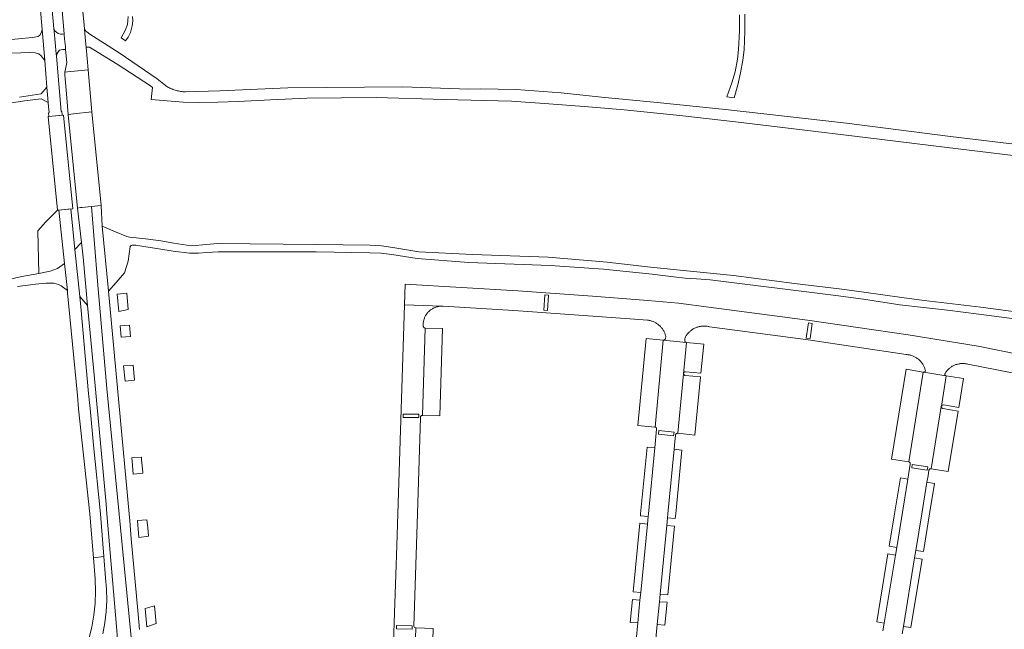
# Model space of a CAD drawing. Extents: x 152825 to 164088, y 457113 to 463005.
# Tile 319 of 364: x 157481 to 157738, y 461970 to 462129. Entities that reach past the tile are written whole.
import ezdxf

# ---------------------------------------------------------------- set-up
doc = ezdxf.new("R2010")
doc.units = 0
doc.header["$LTSCALE"] = 0.5
for name, color, linetype, lineweight in [('B-PV-VH-GESLOTENVERHARDING_ASFALT-GV', 251, 'CONTINUOUS', 18), ('B-PV-VH-GESLOTENVERHARDING_BETON-GV', 251, 'CONTINUOUS', 18), ('B-PV-VH-ONVERHARD-GV', 251, 'CONTINUOUS', 18), ('B-PV-VH-ONVERHARD_ZAND-GV', 251, 'CONTINUOUS', 18), ('B-PV-VH-OPENVERHARDING_BETONSTRAATSTEEN-GV', 251, 'CONTINUOUS', 18)]:
    doc.layers.add(name, color=color, linetype=linetype, lineweight=lineweight)

msp = doc.modelspace()

# ---------------------------------------------------------------- linework, layer by layer
at = {"layer": 'B-PV-VH-GESLOTENVERHARDING_ASFALT-GV', "flags": 128}
for points in [[(157483.79, 462158.6), (157486.56, 462126.504), (157487.256, 462118.44), (157487.856, 462111.486), (157488.204, 462107.452), (157488.3, 462106.336), (157488.434, 462104.785), (157488.26, 462104.77), (157488.34, 462103.88), (157488.35, 462103.775), (157491.859, 462104.117), (157491.853, 462104.199), (157491.78, 462105.07), (157491.603, 462105.055), (157490.319, 462119.559), (157490.263, 462120.19), (157489.741, 462126.091), (157489.691, 462126.653), (157486.87, 462158.53)], [(157478.201, 462120.364), (157481.07, 462120.392), (157483.411, 462120.472), (157484.816, 462120.433), (157485.693, 462120.16), (157486.357, 462119.672), (157486.864, 462118.97), (157487.256, 462118.44), (157486.56, 462126.504), (157486.367, 462125.639), (157486.009, 462125.056), (157485.571, 462124.645), (157484.616, 462124.485), (157483.994, 462124.428), (157478.546, 462123.925)], [(157753.755, 462094.945), (157723.969, 462098.528), (157696.793, 462101.999), (157665.191, 462105.609), (157647.282, 462107.463), (157632.765, 462108.851), (157622.256, 462109.937), (157610.487, 462110.798), (157601.08, 462110.978), (157598.08, 462110.889), (157580.855, 462111.494), (157550.837, 462111.307), (157533.054, 462110.522), (157524.035, 462110.224), (157523.981, 462110.222), (157523.683, 462110.241), (157523.385, 462110.268), (157523.088, 462110.304), (157522.793, 462110.347), (157522.498, 462110.398), (157522.205, 462110.456), (157521.914, 462110.523), (157521.624, 462110.597), (157521.337, 462110.679), (157521.052, 462110.769), (157520.769, 462110.867), (157520.489, 462110.972), (157520.212, 462111.084), (157519.938, 462111.204), (157519.668, 462111.331), (157519.401, 462111.465), (157519.138, 462111.606), (157518.38, 462112.199), (157516.687, 462113.583), (157506.698, 462120.426), (157499.045, 462125.297), (157498.246, 462125.862), (157498.04, 462126.051), (157497.899, 462126.224), (157497.663, 462126.638), (157497.87, 462124.381), (157498.1, 462121.86), (157498.971, 462121.936), (157506.189, 462117.484), (157514.926, 462111.794), (157515.438, 462111.38), (157515.071, 462108.258), (157523.442, 462107.548), (157527.359, 462107.483), (157532.509, 462107.485), (157537.78, 462107.705), (157546.282, 462108.173), (157555.743, 462108.571), (157573.926, 462108.719), (157591.702, 462108.24), (157609.279, 462107.793), (157617.847, 462107.208), (157629.379, 462106.296), (157638.685, 462105.52), (157643.853, 462105.013), (157653.267, 462104.033), (157667.795, 462102.363), (157683.001, 462100.564), (157701.733, 462098.311), (157722.432, 462095.739), (157749.661, 462092.504)], [(157510.956, 461956.105), (157506.73, 461999.88), (157503.465, 462032.75), (157501.098, 462060.729), (157499.497, 462080.281), (157496.999, 462080.033), (157496.594, 462079.993), (157495.808, 462079.869), (157496.861, 462070.901), (157497.311, 462067.062), (157498.485, 462054.414), (157500, 462038.09), (157503.305, 462002.478), (157503.514, 462000), (157506, 461970.587), (157507.33, 461954.055)], [(157512.081, 461969.734), (157511.623, 461974.73), (157509.901, 461993.489), (157509.477, 461998.107), (157509.304, 462000), (157503.97, 462058.118), (157503.958, 462058.246), (157502.292, 462075.128), (157502.055, 462080.534), (157499.497, 462080.281), (157501.098, 462060.729), (157503.465, 462032.75), (157506.73, 461999.88), (157510.956, 461956.105)], [(157502.481, 461968.638), (157503.012, 461971.526), (157503.344, 461974.443), (157503.478, 461977.375), (157503.411, 461980.31), (157503.145, 461983.234), (157502.723, 461988.811), (157499.998, 461988.482), (157500, 461988.454), (157500.452, 461982.977), (157500.545, 461979.81), (157500.423, 461976.644), (157500.089, 461973.493), (157500, 461972.984), (157499.543, 461970.372), (157498.788, 461967.295)]]:
    msp.add_lwpolyline(points, dxfattribs=at)
for points in [[(157498.624, 462115.961), (157498.1, 462121.86), (157497.87, 462124.381), (157497.663, 462126.638), (157497.565, 462127.71), (157497.56, 462127.77), (157497.129, 462132.018), (157494.462, 462131.754), (157491.791, 462131.49), (157492.353, 462125.35), (157492.373, 462125.131), (157492.473, 462124.039), (157492.661, 462121.983), (157492.725, 462121.284), (157493.035, 462117.901), (157492.679, 462116.158), (157492.554, 462115.379), (157493.261, 462115.439)], [(157494.754, 462104.484), (157499.602, 462104.965), (157498.624, 462115.961), (157493.261, 462115.439), (157492.554, 462115.379), (157492.552, 462114.635), (157493.006, 462108.691), (157493.43, 462104.316)], [(157494.592, 462079.677), (157492.208, 462104.151), (157488.196, 462103.76), (157490.58, 462079.287)], [(157494.754, 462104.484), (157493.43, 462104.316), (157495.808, 462079.869), (157496.594, 462079.993), (157496.999, 462080.033), (157499.497, 462080.281), (157502.055, 462080.534), (157499.602, 462104.965)], [(157495.163, 462069.062), (157494.058, 462079.625), (157490.96, 462079.324), (157492.448, 462065.365), (157493.199, 462058.308), (157493.26, 462057.74), (157495.8, 462030.93), (157496.07, 462027.42), (157499.019, 462000), (157499.141, 461998.863), (157499.998, 461988.482), (157502.723, 461988.811), (157501.965, 461998.848), (157501.846, 462000), (157500, 462017.933), (157499.12, 462027.47), (157498.74, 462031.43), (157496.73, 462054.09), (157496.455, 462056.719)]]:
    msp.add_lwpolyline(points, close=True, dxfattribs=at)
at = {"layer": 'B-PV-VH-GESLOTENVERHARDING_BETON-GV', "flags": 128}
msp.add_lwpolyline([(157466.33, 462105.479), (157481.955, 462107.854), (157485.64, 462108.35), (157486.384, 462108.396), (157488.204, 462107.452), (157487.856, 462111.486), (157486.302, 462109.734), (157480.706, 462108.846)], dxfattribs=at)
at = {"layer": 'B-PV-VH-ONVERHARD-GV', "flags": 128}
for points in [[(157509.047, 462129.932), (157508.86, 462127.823), (157508.286, 462126.263), (157507.248, 462124.357), (157508.399, 462123.548), (157509.078, 462124.502), (157509.651, 462125.77), (157510.129, 462127.43), (157510.256, 462128.767), (157510.212, 462129.939)], [(157668.831, 462130.371), (157668.806, 462126.131), (157668.587, 462121.325), (157668.315, 462118.726), (157667.659, 462115.455), (157666.822, 462112.567), (157665.523, 462108.88), (157667.433, 462108.681), (157668.399, 462112.02), (157669.064, 462115.165), (157669.735, 462118.509), (157670.018, 462121.218), (157670.24, 462126.094), (157670.266, 462130.487)]]:
    msp.add_lwpolyline(points, dxfattribs=at)
at = {"layer": 'B-PV-VH-ONVERHARD_ZAND-GV', "flags": 128}
for points in [[(157492.448, 462065.365), (157490.96, 462079.324), (157490.58, 462079.287), (157489.497, 462078.209), (157487.521, 462076.242), (157485.439, 462073.95), (157485.747, 462062.787), (157488.699, 462063.347), (157490.598, 462064.082)], [(157496.455, 462056.719), (157498.485, 462054.414), (157497.311, 462067.062), (157496.861, 462070.901), (157495.163, 462069.062)]]:
    msp.add_lwpolyline(points, close=True, dxfattribs=at)
for points in [[(157744.243, 462052.312), (157731.887, 462053.932), (157717.116, 462055.709), (157711.29, 462056.469), (157701.362, 462057.924), (157695.543, 462058.701), (157683.244, 462060.166), (157667.261, 462062.282), (157655.05, 462063.434), (157645.571, 462064.419), (157634.263, 462065.724), (157618.873, 462067.02), (157599.079, 462067.752), (157585.049, 462068.42), (157578.273, 462069.551), (157575.303, 462069.98), (157572.326, 462070.164), (157558.23, 462070.313), (157532.369, 462070.603), (157529.622, 462070.328), (157525.569, 462070.018), (157521.039, 462070.684), (157517.595, 462071.257), (157513.577, 462071.864), (157511.192, 462072.078), (157509.419, 462072.3), (157508.741, 462072.468), (157505.292, 462073.801), (157502.292, 462075.128), (157503.958, 462058.246), (157503.97, 462058.118), (157505.959, 462060.441), (157508.117, 462062.961), (157509.097, 462065.949), (157509.601, 462069.785), (157509.855, 462070.047), (157510.129, 462070.162), (157511.07, 462070.178), (157513.201, 462069.84), (157517.13, 462069.232), (157520.871, 462068.618), (157525.075, 462068.054), (157527.45, 462068.089), (157529.652, 462068.294), (157532.567, 462068.447), (157558.209, 462068.436), (157572.241, 462068.149), (157575.151, 462068.039), (157578.016, 462067.768), (157584.602, 462066.671), (157598.075, 462065.681), (157619.379, 462064.88), (157633.332, 462063.865), (157646.019, 462062.597), (157651.555, 462061.877), (157654.619, 462061.554), (157657.564, 462061.357), (157661.125, 462061.094), (157693.965, 462056.984), (157701.22, 462056.06), (157710.774, 462054.559), (157716.928, 462053.841), (157723.201, 462053.198), (157731.351, 462052.185), (157743.972, 462050.455)], [(157480.113, 462059.351), (157484.849, 462059.98), (157487.585, 462060.214), (157489.623, 462060.21), (157490.841, 462059.927), (157491.539, 462059.527), (157493.199, 462058.308), (157492.448, 462065.365), (157490.598, 462064.082), (157488.699, 462063.347), (157485.747, 462062.787), (157481.306, 462061.945), (157473.532, 462060.244)]]:
    msp.add_lwpolyline(points, dxfattribs=at)
at = {"layer": 'B-PV-VH-OPENVERHARDING_BETONSTRAATSTEEN-GV', "flags": 128}
for points in [[(157489.992, 462126.08), (157489.691, 462126.653), (157489.741, 462126.091), (157490.263, 462120.19), (157490.319, 462119.559), (157490.501, 462120.26), (157490.744, 462120.703), (157491.167, 462121.104), (157491.96, 462121.252), (157492.725, 462121.284), (157492.661, 462121.983), (157492.473, 462124.039), (157492.373, 462125.131), (157492.353, 462125.35), (157491.936, 462125.303), (157491.366, 462125.323), (157490.776, 462125.483), (157490.336, 462125.785)], [(157509.103, 462053.325), (157508.72, 462057.615), (157506.23, 462057.4), (157506.64, 462052.801)], [(157618.939, 462057.113), (157617.941, 462057.174), (157617.699, 462053.181), (157618.697, 462053.12)], [(157617.699, 462053.181), (157617.941, 462057.174), (157618.939, 462057.113), (157618.697, 462053.12)], [(157509.728, 462046.31), (157509.462, 462049.295), (157506.968, 462049.112), (157507.233, 462046.141)], [(157687.84, 462049.73), (157686.85, 462049.869), (157686.296, 462045.907), (157687.286, 462045.769)], [(157686.296, 462045.907), (157686.85, 462049.869), (157687.84, 462049.73), (157687.286, 462045.769)], [(157591.211, 462048.379), (157586.699, 462048.511), (157585.967, 462025.701), (157585.981, 462025.701), (157590.511, 462025.559)], [(157648.928, 462045.368), (157644.421, 462045.813), (157642.227, 462023.077), (157646.707, 462022.659), (157646.745, 462022.654), (157646.783, 462022.647)], [(157659.499, 462044.308), (157654.968, 462044.758), (157652.691, 462021.017), (157657.178, 462020.555), (157658.667, 462035.737), (157654.664, 462036.125), (157654.602, 462036.134), (157654.542, 462036.151), (157654.484, 462036.176), (157654.43, 462036.208), (157654.38, 462036.246), (157654.336, 462036.29), (157654.297, 462036.34), (157654.266, 462036.394), (157654.241, 462036.452), (157654.224, 462036.512), (157654.215, 462036.574), (157654.213, 462036.637), (157654.22, 462036.699), (157654.234, 462036.76), (157654.257, 462036.819), (157654.286, 462036.875), (157654.323, 462036.926), (157654.365, 462036.972), (157654.413, 462037.012), (157654.466, 462037.046), (157654.522, 462037.073), (157654.582, 462037.093), (157654.644, 462037.105), (157654.706, 462037.109), (157654.756, 462037.106), (157658.753, 462036.729)], [(157510.749, 462034.861), (157510.394, 462038.842), (157507.898, 462038.676), (157508.257, 462034.65)], [(157716.869, 462037.004), (157712.395, 462037.757), (157708.572, 462014.29), (157713.06, 462013.549), (157713.068, 462013.547)], [(157727.364, 462035.296), (157722.88, 462036.035), (157721.585, 462028.117), (157721.796, 462028.394), (157722.137, 462028.469), (157726.118, 462027.792)], [(157721.665, 462027.663), (157721.563, 462027.981), (157718.907, 462011.742), (157723.371, 462011.011), (157725.976, 462026.824), (157721.943, 462027.478)], [(157580.938, 462026.022), (157584.999, 462026.022), (157584.999, 462025.114), (157580.938, 462025.114)], [(157584.999, 462025.114), (157584.999, 462026.022), (157580.938, 462026.022), (157580.938, 462025.114)], [(157647.634, 462020.764), (157647.745, 462021.756), (157651.72, 462021.315), (157651.61, 462020.321)], [(157651.72, 462021.315), (157647.745, 462021.756), (157647.634, 462020.764), (157651.61, 462020.321)], [(157646.712, 462017.216), (157644.707, 462017.412), (157642.999, 462000), (157642.949, 461999.493), (157644.964, 461999.28), (157645.034, 462000)], [(157653.786, 462016.653), (157651.785, 462016.849), (157650.124, 462000), (157650.018, 461998.923), (157652.029, 461998.74), (157652.153, 462000)], [(157510.125, 462013.695), (157510.425, 462010.318), (157512.913, 462010.584), (157512.891, 462010.827), (157512.6, 462014.091), (157512.538, 462014.784), (157510.047, 462014.574)], [(157713.824, 462012.039), (157713.969, 462012.903), (157718.01, 462012.226), (157717.866, 462011.363)], [(157718.01, 462012.226), (157713.969, 462012.903), (157713.824, 462012.039), (157717.866, 462011.363)], [(157712.812, 462009.018), (157710.872, 462009.351), (157709.326, 462000), (157707.926, 461991.528), (157709.914, 461991.198)], [(157719.828, 462007.93), (157717.823, 462008.236), (157716.47, 462000), (157714.897, 461990.429), (157716.887, 461990.097), (157718.52, 462000)], [(157514.18, 461996.366), (157513.996, 461998.433), (157511.5, 461998.253), (157511.898, 461993.778), (157514.378, 461994.138)], [(157644.747, 461997.305), (157642.762, 461997.505), (157641.02, 461979.574), (157643.02, 461979.433)], [(157651.853, 461996.747), (157649.858, 461996.944), (157648.115, 461979.035), (157650.114, 461978.826)], [(157709.571, 461989.199), (157707.617, 461989.539), (157704.684, 461971.737), (157706.673, 461971.4)], [(157716.578, 461988.116), (157714.579, 461988.452), (157711.649, 461970.586), (157713.648, 461970.293)], [(157642.826, 461977.436), (157640.828, 461977.605), (157640.256, 461971.607), (157642.256, 461971.463)], [(157649.921, 461976.86), (157647.94, 461977.025), (157647.343, 461971.05), (157649.349, 461970.868)], [(157516.408, 461971.364), (157515.998, 461975.966), (157513.547, 461975.274), (157513.977, 461970.448)], [(157583.285, 461970.733), (157579.21, 461970.819), (157579.192, 461969.974), (157583.268, 461969.889)], [(157579.192, 461969.974), (157579.21, 461970.819), (157583.285, 461970.733), (157583.268, 461969.889)], [(157588.782, 461970.037), (157584.253, 461970.179), (157583.555, 461948.965), (157588.132, 461948.802)]]:
    msp.add_lwpolyline(points, close=True, dxfattribs=at)
for points in [[(157773.162, 462035.232), (157731.187, 462043.77), (157712.896, 462046.709), (157686.621, 462050.603), (157660.836, 462054.008), (157652.868, 462055.029), (157644.86, 462055.673), (157630.416, 462056.846), (157610.92, 462058.205), (157581.432, 462059.952), (157581.261, 462054.55), (157591.014, 462054.228), (157591.047, 462054.228), (157591.244, 462054.224), (157591.38, 462054.216), (157609.872, 462053.136), (157641.379, 462050.868), (157644.828, 462050.574), (157645.036, 462050.545), (157645.243, 462050.509), (157645.449, 462050.465), (157645.652, 462050.413), (157645.854, 462050.353), (157646.053, 462050.286), (157646.249, 462050.211), (157646.443, 462050.128), (157646.633, 462050.039), (157646.82, 462049.942), (157647.003, 462049.838), (157647.181, 462049.727), (157647.356, 462049.61), (157647.525, 462049.486), (157647.69, 462049.356), (157647.85, 462049.219), (157648.005, 462049.076), (157648.154, 462048.928), (157648.297, 462048.774), (157648.434, 462048.615), (157648.565, 462048.451), (157648.69, 462048.282), (157648.808, 462048.108), (157648.92, 462047.93), (157649.025, 462047.747), (157649.122, 462047.561), (157649.213, 462047.372), (157649.296, 462047.179), (157649.372, 462046.983), (157649.44, 462046.784), (157649.501, 462046.582), (157649.554, 462046.379), (157649.571, 462046.306), (157649.481, 462045.809), (157649.471, 462045.747), (157649.453, 462045.687), (157649.427, 462045.629), (157649.394, 462045.576), (157649.355, 462045.526), (157649.31, 462045.483), (157649.26, 462045.445), (157649.205, 462045.414), (157649.147, 462045.39), (157649.086, 462045.374), (157649.024, 462045.365), (157648.961, 462045.365), (157654.906, 462044.766), (157654.846, 462044.782), (157654.788, 462044.806), (157654.734, 462044.837), (157654.685, 462044.874), (157654.64, 462044.918), (157654.602, 462044.966), (157654.569, 462045.02), (157654.545, 462045.077), (157654.527, 462045.137), (157654.517, 462045.198), (157654.516, 462045.26), (157654.518, 462045.291), (157654.522, 462045.804), (157654.614, 462045.994), (157654.713, 462046.18), (157654.819, 462046.362), (157654.932, 462046.541), (157655.052, 462046.714), (157655.178, 462046.883), (157655.31, 462047.048), (157655.449, 462047.207), (157655.593, 462047.36), (157655.744, 462047.508), (157655.899, 462047.651), (157656.06, 462047.787), (157656.226, 462047.917), (157656.397, 462048.041), (157656.573, 462048.158), (157656.752, 462048.269), (157656.936, 462048.372), (157657.124, 462048.468), (157657.315, 462048.558), (157657.509, 462048.64), (157657.707, 462048.714), (157657.907, 462048.781), (157658.109, 462048.841), (157658.313, 462048.892), (157658.52, 462048.936), (157658.728, 462048.972), (157658.937, 462049), (157659.147, 462049.021), (157659.357, 462049.033), (157659.568, 462049.037), (157659.779, 462049.033), (157659.99, 462049.021), (157660.2, 462049.001), (157660.409, 462048.974), (157660.617, 462048.938), (157660.823, 462048.895), (157661.028, 462048.843), (157661.033, 462048.842), (157686.771, 462045.426), (157712.401, 462041.59), (157712.608, 462041.578), (157712.813, 462041.557), (157713.019, 462041.529), (157713.222, 462041.492), (157713.424, 462041.448), (157713.625, 462041.396), (157713.823, 462041.337), (157714.019, 462041.269), (157714.212, 462041.195), (157714.401, 462041.113), (157714.588, 462041.023), (157714.771, 462040.927), (157714.95, 462040.823), (157715.125, 462040.712), (157715.296, 462040.595), (157715.462, 462040.472), (157715.623, 462040.342), (157715.779, 462040.206), (157715.929, 462040.064), (157716.074, 462039.916), (157716.213, 462039.763), (157716.347, 462039.604), (157716.473, 462039.441), (157716.594, 462039.273), (157716.708, 462039.1), (157716.815, 462038.923), (157716.915, 462038.742), (157717.008, 462038.557), (157717.094, 462038.369), (157717.172, 462038.177), (157717.244, 462037.983), (157717.307, 462037.786), (157717.363, 462037.587), (157717.409, 462037.395), (157717.402, 462037.337), (157717.387, 462037.28), (157717.364, 462037.226), (157717.334, 462037.176), (157717.298, 462037.13), (157717.255, 462037.089), (157717.208, 462037.055), (157717.156, 462037.027), (157717.102, 462037.007), (157717.044, 462036.994), (157716.986, 462036.989), (157722.793, 462036.05), (157722.781, 462036.054), (157722.726, 462036.076), (157722.675, 462036.105), (157722.628, 462036.14), (157722.586, 462036.182), (157722.551, 462036.229), (157722.522, 462036.28), (157722.5, 462036.334), (157722.486, 462036.392), (157722.48, 462036.45), (157722.481, 462036.509), (157722.491, 462036.567), (157722.536, 462036.641), (157722.647, 462036.817), (157722.765, 462036.989), (157722.89, 462037.156), (157723.021, 462037.317), (157723.158, 462037.474), (157723.301, 462037.626), (157723.45, 462037.771), (157723.604, 462037.911), (157723.763, 462038.045), (157723.928, 462038.173), (157724.097, 462038.294), (157724.271, 462038.409), (157724.449, 462038.517), (157724.631, 462038.618), (157724.817, 462038.712), (157725.006, 462038.798), (157725.199, 462038.878), (157725.394, 462038.949), (157725.593, 462039.014), (157725.793, 462039.071), (157725.995, 462039.12), (157726.199, 462039.161), (157726.405, 462039.194), (157726.612, 462039.219), (157726.819, 462039.237), (157727.027, 462039.246), (157727.235, 462039.248), (157727.444, 462039.241), (157727.651, 462039.227), (157727.858, 462039.204), (157728.064, 462039.174), (157728.269, 462039.135), (157728.472, 462039.089), (157747.646, 462035.309)], [(157583.555, 461948.965), (157584.253, 461970.179), (157583.937, 461970.308), (157583.771, 461970.606), (157584.677, 462000), (157585.452, 462025.145), (157585.451, 462025.209), (157585.457, 462025.273), (157585.472, 462025.335), (157585.494, 462025.395), (157585.523, 462025.452), (157585.559, 462025.505), (157585.602, 462025.552), (157585.65, 462025.595), (157585.703, 462025.63), (157585.76, 462025.659), (157585.821, 462025.681), (157585.883, 462025.695), (157585.947, 462025.701), (157585.967, 462025.701), (157586.699, 462048.511), (157586.636, 462048.516), (157586.573, 462048.53), (157586.514, 462048.55), (157586.457, 462048.579), (157586.404, 462048.614), (157586.356, 462048.655), (157586.313, 462048.703), (157586.277, 462048.755), (157586.247, 462048.811), (157586.225, 462048.871), (157586.211, 462048.933), (157586.204, 462048.996), (157586.204, 462049.015), (157586.173, 462049.518), (157586.183, 462049.715), (157586.202, 462049.911), (157586.228, 462050.107), (157586.262, 462050.301), (157586.304, 462050.494), (157586.354, 462050.685), (157586.411, 462050.874), (157586.476, 462051.06), (157586.549, 462051.244), (157586.629, 462051.424), (157586.716, 462051.601), (157586.81, 462051.774), (157586.912, 462051.943), (157587.02, 462052.109), (157587.134, 462052.269), (157587.255, 462052.425), (157587.383, 462052.576), (157587.516, 462052.721), (157587.655, 462052.861), (157587.8, 462052.995), (157587.95, 462053.124), (157588.105, 462053.246), (157588.264, 462053.361), (157588.429, 462053.47), (157588.598, 462053.573), (157588.77, 462053.668), (157588.947, 462053.756), (157589.126, 462053.837), (157589.309, 462053.911), (157589.495, 462053.977), (157589.684, 462054.036), (157589.874, 462054.087), (157590.067, 462054.131), (157590.261, 462054.166), (157590.456, 462054.193), (157590.652, 462054.213), (157590.85, 462054.225), (157591.014, 462054.228), (157581.261, 462054.55), (157579.539, 462000), (157579.277, 461991.688), (157579.028, 461984.025), (157578.706, 461974.086), (157577.323, 461931.48)], [(157646.893, 461966.479), (157647.343, 461971.05), (157647.94, 461977.025), (157648.115, 461979.035), (157649.858, 461996.944), (157650.018, 461998.923), (157650.124, 462000), (157651.785, 462016.849), (157651.963, 462018.893), (157652.096, 462020.415), (157652.095, 462020.482), (157652.103, 462020.549), (157652.118, 462020.614), (157652.141, 462020.678), (157652.172, 462020.738), (157652.209, 462020.793), (157652.253, 462020.845), (157652.302, 462020.89), (157652.357, 462020.929), (157652.415, 462020.962), (157652.478, 462020.988), (157652.542, 462021.006), (157652.609, 462021.016), (157652.676, 462021.018), (157652.691, 462021.017), (157654.968, 462044.758), (157654.906, 462044.766), (157648.961, 462045.365), (157648.928, 462045.368), (157646.783, 462022.647), (157646.792, 462022.645), (157646.8, 462022.643), (157646.809, 462022.64), (157646.818, 462022.637), (157646.826, 462022.635), (157646.835, 462022.632), (157646.843, 462022.629), (157646.851, 462022.626), (157646.86, 462022.622), (157646.868, 462022.619), (157646.876, 462022.615), (157646.884, 462022.611), (157646.892, 462022.607), (157646.9, 462022.603), (157646.908, 462022.599), (157646.916, 462022.595), (157646.924, 462022.59), (157646.932, 462022.586), (157646.939, 462022.581), (157646.947, 462022.576), (157646.954, 462022.571), (157646.962, 462022.566), (157646.969, 462022.561), (157646.976, 462022.555), (157646.983, 462022.55), (157646.99, 462022.544), (157646.997, 462022.538), (157647.004, 462022.532), (157647.01, 462022.527), (157647.017, 462022.521), (157647.023, 462022.514), (157647.03, 462022.508), (157647.036, 462022.501), (157647.042, 462022.495), (157647.048, 462022.488), (157647.054, 462022.482), (157647.06, 462022.475), (157647.065, 462022.468), (157647.071, 462022.461), (157647.076, 462022.454), (157647.079, 462022.45), (157647.082, 462022.446), (157647.087, 462022.439), (157647.092, 462022.432), (157647.097, 462022.424), (157647.102, 462022.416), (157647.106, 462022.409), (157647.111, 462022.401), (157647.115, 462022.393), (157647.119, 462022.385), (157647.124, 462022.377), (157647.127, 462022.369), (157647.131, 462022.361), (157647.135, 462022.353), (157647.139, 462022.345), (157647.142, 462022.337), (157647.145, 462022.328), (157647.148, 462022.32), (157647.151, 462022.311), (157647.154, 462022.303), (157647.157, 462022.294), (157647.159, 462022.286), (157647.161, 462022.277), (157647.164, 462022.268), (157647.166, 462022.26), (157647.168, 462022.251), (157647.169, 462022.242), (157647.171, 462022.233), (157647.172, 462022.224), (157647.174, 462022.215), (157647.175, 462022.207), (157647.176, 462022.198), (157647.177, 462022.189), (157647.177, 462022.18), (157647.178, 462022.171), (157647.178, 462022.162), (157647.178, 462022.153), (157647.178, 462022.144), (157647.178, 462022.135), (157647.178, 462022.126), (157647.178, 462022.117), (157647.177, 462022.108), (157646.712, 462017.216), (157645.034, 462000), (157644.964, 461999.28), (157644.747, 461997.305), (157643.02, 461979.433), (157642.826, 461977.436), (157642.256, 461971.463), (157641.815, 461966.956)], [(157711.327, 461968.598), (157711.649, 461970.586), (157714.579, 461988.452), (157714.897, 461990.429), (157716.47, 462000), (157717.823, 462008.236), (157718.093, 462009.891), (157718.331, 462011.353), (157718.339, 462011.412), (157718.356, 462011.469), (157718.38, 462011.524), (157718.41, 462011.575), (157718.448, 462011.621), (157718.491, 462011.662), (157718.539, 462011.696), (157718.592, 462011.724), (157718.648, 462011.745), (157718.706, 462011.758), (157718.765, 462011.763), (157718.825, 462011.76), (157718.883, 462011.749), (157718.907, 462011.742), (157721.563, 462027.981), (157721.569, 462028.05), (157721.585, 462028.117), (157722.88, 462036.035), (157722.838, 462036.04), (157722.793, 462036.05), (157716.986, 462036.989), (157716.927, 462036.993), (157716.869, 462037.004), (157713.068, 462013.547), (157713.128, 462013.531), (157713.185, 462013.508), (157713.238, 462013.478), (157713.288, 462013.441), (157713.332, 462013.398), (157713.37, 462013.349), (157713.401, 462013.296), (157713.426, 462013.24), (157713.443, 462013.181), (157713.452, 462013.12), (157713.453, 462013.058), (157713.446, 462012.997), (157713.435, 462012.95), (157712.812, 462009.018), (157709.914, 461991.198), (157709.571, 461989.199), (157706.673, 461971.4), (157706.332, 461969.407)]]:
    msp.add_lwpolyline(points, dxfattribs=at)

doc.saveas('drawing.dxf')
